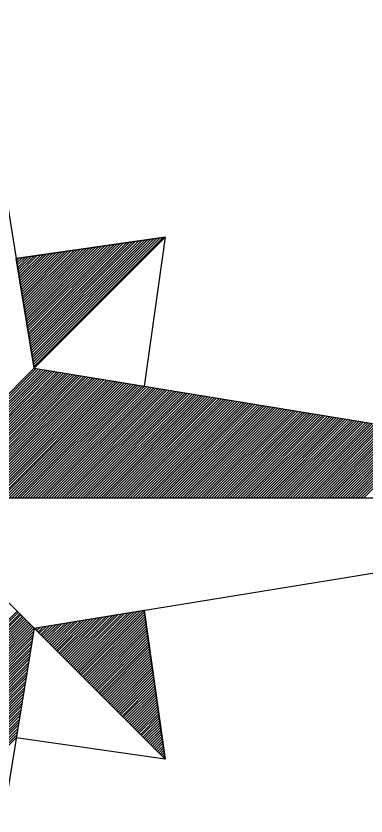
# Model space of a CAD drawing. Extents: x 576692 to 577659, y 273254 to 273799.
# Drawn here: x 577254.7 to 577257.11, y 273526.24 to 273531.76 of the extents above; entities that cross this region are included whole.
import ezdxf

# ---------------------------------------------------------------- set-up
doc = ezdxf.new("R2010")
doc.units = 0
doc.layers.add('RAMI_UZMR_####_####_#', color=7, linetype='Continuous')

msp = doc.modelspace()

# ---------------------------------------------------------------- linework, layer by layer
at = {"layer": 'RAMI_UZMR_####_####_#'}
for p, q in [((577253.9257, 273534.8297), (577254.6985, 273530.0841)), ((577254.6985, 273530.0841), (577255.7265, 273530.2305)), ((577255.7265, 273530.2305), (577254.6985, 273530.0841)), ((577255.7265, 273530.2305), (577254.6985, 273530.0841)), ((577254.6985, 273530.0841), (577255.7265, 273530.2305)), ((577254.7841, 273529.5545), (577255.4161, 273530.1865)), ((577254.7873, 273529.5393), (577255.4369, 273530.1897)), ((577254.7897, 273529.5241), (577255.4585, 273530.1921)), ((577254.7921, 273529.5081), (577255.4793, 273530.1953)), ((577254.7945, 273529.4921), (577255.5009, 273530.1985)), ((577254.7969, 273529.4769), (577255.5217, 273530.2017)), ((577254.8001, 273529.4617), (577255.5433, 273530.2041)), ((577254.8025, 273529.4457), (577255.5641, 273530.2073)), ((577254.8049, 273529.4305), (577255.5857, 273530.2105)), ((577254.8073, 273529.4145), (577255.6065, 273530.2137)), ((577254.8097, 273529.3993), (577255.6273, 273530.2169)), ((577254.8121, 273529.3833), (577255.6481, 273530.2193)), ((577254.8145, 273529.3681), (577255.6697, 273530.2225)), ((577254.8177, 273529.3529), (577255.6905, 273530.2257)), ((577254.8201, 273529.3369), (577255.7121, 273530.2289)), ((577254.8217, 273529.3257), (577255.7265, 273530.2305)), ((577255.7265, 273530.2305), (577254.8217, 273529.3257)), ((577255.7265, 273530.2305), (577255.5801, 273529.2025)), ((577254.7393, 273529.8353), (577255.0361, 273530.1321)), ((577254.7417, 273529.8193), (577255.0569, 273530.1353)), ((577254.7441, 273529.8041), (577255.0785, 273530.1385)), ((577254.7465, 273529.7881), (577255.0993, 273530.1409)), ((577254.7489, 273529.7729), (577255.1209, 273530.1441)), ((577254.7521, 273529.7569), (577255.1417, 273530.1473)), ((577254.7545, 273529.7417), (577255.1633, 273530.1497)), ((577254.7569, 273529.7257), (577255.1841, 273530.1529)), ((577254.7593, 273529.7105), (577255.2049, 273530.1561)), ((577254.7617, 273529.6953), (577255.2257, 273530.1593)), ((577254.7641, 273529.6793), (577255.2473, 273530.1625)), ((577254.7665, 273529.6633), (577255.2681, 273530.1657)), ((577254.7697, 273529.6481), (577255.2897, 273530.1681)), ((577254.7721, 273529.6329), (577255.3105, 273530.1713)), ((577254.7745, 273529.6169), (577255.3321, 273530.1745)), ((577254.7769, 273529.6017), (577255.3529, 273530.1769)), ((577254.7793, 273529.5857), (577255.3745, 273530.1801)), ((577254.7825, 273529.5705), (577255.3953, 273530.1833)), ((577254.6985, 273530.0841), (577254.8217, 273529.3257)), ((577254.8217, 273529.3257), (577254.6985, 273530.0841)), ((577254.7009, 273530.0681), (577254.7193, 273530.0873)), ((577254.7033, 273530.0529), (577254.7409, 273530.0897)), ((577254.7057, 273530.0377), (577254.7617, 273530.0929)), ((577254.7089, 273530.0217), (577254.7825, 273530.0961)), ((577254.7113, 273530.0065), (577254.8033, 273530.0985)), ((577254.7137, 273529.9905), (577254.8249, 273530.1017)), ((577254.7161, 273529.9753), (577254.8457, 273530.1049)), ((577254.7185, 273529.9593), (577254.8673, 273530.1081)), ((577254.7217, 273529.9441), (577254.8881, 273530.1113)), ((577254.7241, 273529.9289), (577254.9097, 273530.1145)), ((577254.7265, 273529.9129), (577254.9305, 273530.1169)), ((577254.7289, 273529.8969), (577254.9521, 273530.1201)), ((577254.7313, 273529.8817), (577254.9729, 273530.1233)), ((577254.7337, 273529.8657), (577254.9937, 273530.1257)), ((577254.7361, 273529.8505), (577255.0145, 273530.1289)), ((577253.9257, 273528.4297), (577254.8217, 273529.3257)), ((577253.9441, 273528.4297), (577254.8369, 273529.3233)), ((577253.9617, 273528.4297), (577254.8529, 273529.3209)), ((577253.9801, 273528.4297), (577254.8689, 273529.3177)), ((577253.9985, 273528.4297), (577254.8841, 273529.3161)), ((577254.0161, 273528.4297), (577254.8993, 273529.3129)), ((577254.0337, 273528.4297), (577254.9153, 273529.3105)), ((577254.0521, 273528.4297), (577254.9305, 273529.3081)), ((577254.0705, 273528.4297), (577254.9465, 273529.3057)), ((577254.0889, 273528.4297), (577254.9617, 273529.3033)), ((577254.8217, 273529.3257), (577260.3257, 273528.4297)), ((577254.1065, 273528.4297), (577254.9777, 273529.3001)), ((577254.1249, 273528.4297), (577254.9929, 273529.2977)), ((577254.1425, 273528.4297), (577255.0081, 273529.2953)), ((577254.1609, 273528.4297), (577255.0241, 273529.2929)), ((577254.1793, 273528.4297), (577255.0401, 273529.2905)), ((577254.1969, 273528.4297), (577255.0553, 273529.2881)), ((577254.2153, 273528.4297), (577255.0705, 273529.2857)), ((577254.2337, 273528.4297), (577255.0865, 273529.2825)), ((577254.2513, 273528.4297), (577255.1017, 273529.2801)), ((577254.2697, 273528.4297), (577255.1177, 273529.2777)), ((577254.2873, 273528.4297), (577255.1329, 273529.2753)), ((577254.3057, 273528.4297), (577255.1489, 273529.2729)), ((577254.3241, 273528.4297), (577255.1641, 273529.2697)), ((577254.3425, 273528.4297), (577255.1793, 273529.2673)), ((577254.3601, 273528.4297), (577255.1953, 273529.2649)), ((577254.3785, 273528.4297), (577255.2113, 273529.2625)), ((577254.3961, 273528.4297), (577255.2265, 273529.2601)), ((577254.4145, 273528.4297), (577255.2417, 273529.2577)), ((577254.4321, 273528.4297), (577255.2577, 273529.2553)), ((577254.4505, 273528.4297), (577255.2729, 273529.2521)), ((577254.4689, 273528.4297), (577255.2889, 273529.2497)), ((577254.4865, 273528.4297), (577255.3041, 273529.2473)), ((577254.5049, 273528.4297), (577255.3201, 273529.2449)), ((577254.5233, 273528.4297), (577255.3353, 273529.2425)), ((577254.5409, 273528.4297), (577255.3513, 273529.2401)), ((577254.5593, 273528.4297), (577255.3665, 273529.2377)), ((577254.5777, 273528.4297), (577255.3825, 273529.2345)), ((577254.5953, 273528.4297), (577255.3977, 273529.2321)), ((577254.6137, 273528.4297), (577255.4129, 273529.2297)), ((577254.6321, 273528.4297), (577255.4289, 273529.2273)), ((577254.6497, 273528.4297), (577255.4449, 273529.2249)), ((577254.6673, 273528.4297), (577255.4601, 273529.2217)), ((577254.6857, 273528.4297), (577255.4753, 273529.2193)), ((577254.7041, 273528.4297), (577255.4913, 273529.2169)), ((577254.7217, 273528.4297), (577255.5065, 273529.2145)), ((577254.7401, 273528.4297), (577255.5225, 273529.2121)), ((577254.7585, 273528.4297), (577255.5377, 273529.2089)), ((577254.7761, 273528.4297), (577255.5537, 273529.2065)), ((577254.7945, 273528.4297), (577255.5689, 273529.2041)), ((577254.8129, 273528.4297), (577255.5841, 273529.2017)), ((577254.8305, 273528.4297), (577255.6001, 273529.1993)), ((577254.8489, 273528.4297), (577255.6161, 273529.1961)), ((577254.8673, 273528.4297), (577255.6313, 273529.1937)), ((577254.8849, 273528.4297), (577255.6465, 273529.1913)), ((577254.9033, 273528.4297), (577255.6625, 273529.1889)), ((577254.9209, 273528.4297), (577255.6777, 273529.1865)), ((577254.9393, 273528.4297), (577255.6937, 273529.1841)), ((577254.9577, 273528.4297), (577255.7089, 273529.1817)), ((577254.9753, 273528.4297), (577255.7249, 273529.1785)), ((577254.9937, 273528.4297), (577255.7401, 273529.1761)), ((577255.0121, 273528.4297), (577255.7553, 273529.1737)), ((577255.0297, 273528.4297), (577255.7713, 273529.1713)), ((577255.0481, 273528.4297), (577255.7873, 273529.1689)), ((577255.0657, 273528.4297), (577255.8025, 273529.1657)), ((577255.0841, 273528.4297), (577255.8177, 273529.1641)), ((577255.1025, 273528.4297), (577255.8337, 273529.1609)), ((577255.1201, 273528.4297), (577255.8489, 273529.1585)), ((577255.1385, 273528.4297), (577255.8649, 273529.1561)), ((577255.1569, 273528.4297), (577255.8801, 273529.1537)), ((577255.1745, 273528.4297), (577255.8961, 273529.1513)), ((577255.1929, 273528.4297), (577255.9113, 273529.1481)), ((577255.2113, 273528.4297), (577255.9273, 273529.1457)), ((577255.2289, 273528.4297), (577255.9425, 273529.1433)), ((577255.2473, 273528.4297), (577255.9585, 273529.1409)), ((577255.2657, 273528.4297), (577255.9737, 273529.1385)), ((577255.2833, 273528.4297), (577255.9889, 273529.1361)), ((577255.3009, 273528.4297), (577256.0049, 273529.1337)), ((577255.3193, 273528.4297), (577256.0209, 273529.1305)), ((577255.3377, 273528.4297), (577256.0361, 273529.1281)), ((577255.3553, 273528.4297), (577256.0513, 273529.1257)), ((577255.3737, 273528.4297), (577256.0673, 273529.1233)), ((577255.3921, 273528.4297), (577256.0825, 273529.1209)), ((577255.4097, 273528.4297), (577256.0985, 273529.1177)), ((577255.4281, 273528.4297), (577256.1137, 273529.1153)), ((577255.4465, 273528.4297), (577256.1297, 273529.1129)), ((577255.4641, 273528.4297), (577256.1449, 273529.1105)), ((577255.4825, 273528.4297), (577256.1601, 273529.1081)), ((577255.5009, 273528.4297), (577256.1761, 273529.1057)), ((577255.5185, 273528.4297), (577256.1921, 273529.1033)), ((577255.5369, 273528.4297), (577256.2073, 273529.1001)), ((577255.5545, 273528.4297), (577256.2225, 273529.0977)), ((577255.5729, 273528.4297), (577256.2385, 273529.0953)), ((577255.5913, 273528.4297), (577256.2537, 273529.0929)), ((577255.6089, 273528.4297), (577256.2697, 273529.0905)), ((577255.6273, 273528.4297), (577256.2849, 273529.0873)), ((577255.6457, 273528.4297), (577256.3009, 273529.0849)), ((577255.6633, 273528.4297), (577256.3161, 273529.0825)), ((577255.6817, 273528.4297), (577256.3313, 273529.0801)), ((577255.6993, 273528.4297), (577256.3473, 273529.0777)), ((577255.7177, 273528.4297), (577256.3633, 273529.0745)), ((577255.7361, 273528.4297), (577256.3785, 273529.0721)), ((577255.7537, 273528.4297), (577256.3937, 273529.0697)), ((577255.7721, 273528.4297), (577256.4097, 273529.0673)), ((577255.7905, 273528.4297), (577256.4249, 273529.0649)), ((577255.8081, 273528.4297), (577256.4409, 273529.0625)), ((577255.8265, 273528.4297), (577256.4561, 273529.0601)), ((577255.8449, 273528.4297), (577256.4721, 273529.0569)), ((577255.8625, 273528.4297), (577256.4873, 273529.0545)), ((577255.8809, 273528.4297), (577256.5033, 273529.0521)), ((577255.8993, 273528.4297), (577256.5185, 273529.0497)), ((577255.9169, 273528.4297), (577256.5345, 273529.0473)), ((577255.9345, 273528.4297), (577256.5497, 273529.0441)), ((577255.9529, 273528.4297), (577256.5649, 273529.0417)), ((577255.9713, 273528.4297), (577256.5809, 273529.0393)), ((577255.9889, 273528.4297), (577256.5969, 273529.0369)), ((577256.0073, 273528.4297), (577256.6121, 273529.0345)), ((577256.0257, 273528.4297), (577256.6273, 273529.0321)), ((577256.0433, 273528.4297), (577256.6433, 273529.0297)), ((577256.0617, 273528.4297), (577256.6585, 273529.0265)), ((577256.0801, 273528.4297), (577256.6745, 273529.0241)), ((577256.0977, 273528.4297), (577256.6897, 273529.0217)), ((577256.1161, 273528.4297), (577256.7057, 273529.0193)), ((577256.1345, 273528.4297), (577256.7209, 273529.0169)), ((577256.1521, 273528.4297), (577256.7361, 273529.0137)), ((577256.1705, 273528.4297), (577256.7521, 273529.0121)), ((577256.1881, 273528.4297), (577256.7681, 273529.0089)), ((577256.2065, 273528.4297), (577256.7833, 273529.0065)), ((577256.2241, 273528.4297), (577256.7985, 273529.0041)), ((577256.2425, 273528.4297), (577256.8145, 273529.0017)), ((577256.2609, 273528.4297), (577256.8297, 273528.9993)), ((577256.2793, 273528.4297), (577256.8457, 273528.9961)), ((577256.2969, 273528.4297), (577256.8609, 273528.9937)), ((577256.3153, 273528.4297), (577256.8769, 273528.9913)), ((577256.3329, 273528.4297), (577256.8921, 273528.9889)), ((577256.3513, 273528.4297), (577256.9073, 273528.9865)), ((577256.3697, 273528.4297), (577256.9233, 273528.9841)), ((577256.3873, 273528.4297), (577256.9393, 273528.9817)), ((577256.4057, 273528.4297), (577256.9545, 273528.9785)), ((577256.4241, 273528.4297), (577256.9697, 273528.9761)), ((577256.4417, 273528.4297), (577256.9857, 273528.9737)), ((577256.4601, 273528.4297), (577257.0009, 273528.9713)), ((577256.4777, 273528.4297), (577257.0169, 273528.9689)), ((577256.4961, 273528.4297), (577257.0321, 273528.9657)), ((577256.5145, 273528.4297), (577257.0481, 273528.9633)), ((577256.5329, 273528.4297), (577257.0633, 273528.9609)), ((577256.5505, 273528.4297), (577257.0793, 273528.9585)), ((577256.5681, 273528.4297), (577257.0945, 273528.9561)), ((577256.5865, 273528.4297), (577257.1105, 273528.9529)), ((577256.6049, 273528.4297), (577257.1257, 273528.9505)), ((577256.6225, 273528.4297), (577257.1409, 273528.9481)), ((577256.6409, 273528.4297), (577257.1569, 273528.9457)), ((577256.6593, 273528.4297), (577257.1729, 273528.9433)), ((577256.6769, 273528.4297), (577257.1881, 273528.9401)), ((577256.6953, 273528.4297), (577257.2033, 273528.9377)), ((577256.7137, 273528.4297), (577257.2193, 273528.9353)), ((577256.7313, 273528.4297), (577257.2345, 273528.9329)), ((577256.7497, 273528.4297), (577257.2505, 273528.9305)), ((577256.7681, 273528.4297), (577257.2657, 273528.9281)), ((577256.7857, 273528.4297), (577257.2817, 273528.9257)), ((577256.8041, 273528.4297), (577257.2969, 273528.9225)), ((577256.8217, 273528.4297), (577257.3121, 273528.9201)), ((577256.8401, 273528.4297), (577257.3281, 273528.9177)), ((577256.8577, 273528.4297), (577257.3441, 273528.9153)), ((577256.8761, 273528.4297), (577257.3593, 273528.9129)), ((577256.8945, 273528.4297), (577257.3745, 273528.9105)), ((577256.9121, 273528.4297), (577257.3905, 273528.9081)), ((577256.9305, 273528.4297), (577257.4057, 273528.9049)), ((577256.9489, 273528.4297), (577257.4217, 273528.9025)), ((577256.9665, 273528.4297), (577257.4369, 273528.9001)), ((577256.9849, 273528.4297), (577257.4529, 273528.8977)), ((577257.0033, 273528.4297), (577257.4681, 273528.8953)), ((577257.0209, 273528.4297), (577257.4833, 273528.8921)), ((577257.0393, 273528.4297), (577257.4993, 273528.8897)), ((577257.0577, 273528.4297), (577257.5153, 273528.8873)), ((577257.0753, 273528.4297), (577257.5305, 273528.8849)), ((577257.0937, 273528.4297), (577257.5457, 273528.8825)), ((577260.3257, 273528.4297), (577253.9257, 273528.4297)), ((577260.3257, 273528.4297), (577253.9257, 273528.4297)), ((577253.9257, 273528.4297), (577254.8217, 273527.5337)), ((577253.9257, 273528.4297), (577254.8217, 273527.5337)), ((577254.8217, 273527.5337), (577260.3257, 273528.4297)), ((577253.9257, 273526.8729), (577254.7041, 273527.6513)), ((577254.8217, 273527.5337), (577255.5801, 273527.6569)), ((577255.1113, 273527.2441), (577255.5129, 273527.6465)), ((577255.1201, 273527.2353), (577255.5345, 273527.6497)), ((577255.1297, 273527.2265), (577255.5561, 273527.6537)), ((577255.1385, 273527.2177), (577255.5777, 273527.6569)), ((577255.7265, 273526.6289), (577255.5801, 273527.6569)), ((577255.5801, 273527.6569), (577255.7265, 273526.6289)), ((577253.9257, 273526.8545), (577254.7137, 273527.6425)), ((577253.9257, 273526.8361), (577254.7225, 273527.6329)), ((577253.9257, 273526.8185), (577254.7313, 273527.6241)), ((577253.9257, 273526.8001), (577254.7409, 273527.6153)), ((577253.9257, 273526.7825), (577254.7497, 273527.6057)), ((577253.9257, 273526.7641), (577254.7585, 273527.5969)), ((577254.9753, 273527.3801), (577255.1889, 273527.5937)), ((577254.9841, 273527.3713), (577255.2105, 273527.5969)), ((577254.9937, 273527.3625), (577255.2321, 273527.6009)), ((577255.0025, 273527.3529), (577255.2537, 273527.6041)), ((577255.0113, 273527.3441), (577255.2753, 273527.6073)), ((577255.0209, 273527.3353), (577255.2969, 273527.6113)), ((577255.0297, 273527.3257), (577255.3185, 273527.6145)), ((577255.0385, 273527.3169), (577255.3401, 273527.6185)), ((577255.0481, 273527.3081), (577255.3617, 273527.6217)), ((577255.0569, 273527.2985), (577255.3833, 273527.6249)), ((577255.0657, 273527.2897), (577255.4049, 273527.6289)), ((577255.0753, 273527.2809), (577255.4265, 273527.6321)), ((577255.0841, 273527.2713), (577255.4481, 273527.6361)), ((577255.0929, 273527.2625), (577255.4697, 273527.6393)), ((577255.1025, 273527.2537), (577255.4913, 273527.6425)), ((577255.1473, 273527.2081), (577255.5817, 273527.6425)), ((577255.1569, 273527.1993), (577255.5841, 273527.6273)), ((577255.1657, 273527.1905), (577255.5865, 273527.6113)), ((577255.1745, 273527.1809), (577255.5889, 273527.5953)), ((577253.9257, 273526.7457), (577254.7681, 273527.5881)), ((577253.9257, 273526.7273), (577254.7769, 273527.5785)), ((577253.9257, 273526.7097), (577254.7857, 273527.5697)), ((577253.9257, 273526.6913), (577254.7953, 273527.5609)), ((577253.9257, 273526.6737), (577254.8041, 273527.5513)), ((577253.9257, 273526.6553), (577254.8129, 273527.5425)), ((577254.8305, 273527.5249), (577254.8433, 273527.5369)), ((577254.8401, 273527.5161), (577254.8641, 273527.5409)), ((577254.8489, 273527.5065), (577254.8865, 273527.5441)), ((577254.8577, 273527.4977), (577254.9073, 273527.5481)), ((577254.8673, 273527.4889), (577254.9297, 273527.5513)), ((577254.8761, 273527.4801), (577254.9505, 273527.5545)), ((577254.8849, 273527.4713), (577254.9729, 273527.5585)), ((577254.8945, 273527.4617), (577254.9937, 273527.5617)), ((577254.9033, 273527.4529), (577255.0161, 273527.5657)), ((577254.9121, 273527.4441), (577255.0377, 273527.5689)), ((577254.9209, 273527.4345), (577255.0593, 273527.5721)), ((577254.9297, 273527.4257), (577255.0809, 273527.5761)), ((577254.9393, 273527.4169), (577255.1025, 273527.5793)), ((577254.9481, 273527.4073), (577255.1241, 273527.5833)), ((577254.9569, 273527.3985), (577255.1457, 273527.5865)), ((577254.9665, 273527.3889), (577255.1673, 273527.5897)), ((577255.1833, 273527.1721), (577255.5905, 273527.5793)), ((577255.1921, 273527.1633), (577255.5929, 273527.5633)), ((577255.2017, 273527.1537), (577255.5953, 273527.5481)), ((577254.8217, 273527.5337), (577253.9257, 273522.0297)), ((577253.9257, 273526.6377), (577254.8217, 273527.5329)), ((577253.9257, 273526.6193), (577254.8185, 273527.5113)), ((577253.9257, 273526.6009), (577254.8145, 273527.4905)), ((577255.7265, 273526.6289), (577254.8217, 273527.5337)), ((577255.2105, 273527.1449), (577255.5977, 273527.5321)), ((577255.2201, 273527.1361), (577255.6001, 273527.5161)), ((577255.2289, 273527.1265), (577255.6025, 273527.5001)), ((577255.2377, 273527.1177), (577255.6049, 273527.4841)), ((577253.9257, 273526.5833), (577254.8113, 273527.4681)), ((577253.9257, 273526.5649), (577254.8081, 273527.4465)), ((577255.2473, 273527.1089), (577255.6065, 273527.4681)), ((577255.2561, 273527.1001), (577255.6089, 273527.4529)), ((577255.2649, 273527.0905), (577255.6113, 273527.4369)), ((577253.9257, 273526.5465), (577254.8041, 273527.4249)), ((577253.9257, 273526.5289), (577254.8009, 273527.4033)), ((577253.9257, 273526.5105), (577254.7969, 273527.3817)), ((577255.2745, 273527.0817), (577255.6137, 273527.4209)), ((577255.2833, 273527.0729), (577255.6161, 273527.4057)), ((577255.2921, 273527.0633), (577255.6177, 273527.3897)), ((577255.3009, 273527.0545), (577255.6201, 273527.3737)), ((577253.9257, 273526.4921), (577254.7937, 273527.3601)), ((577253.9257, 273526.4745), (577254.7905, 273527.3385)), ((577253.9257, 273526.4561), (577254.7865, 273527.3169)), ((577255.3105, 273527.0457), (577255.6225, 273527.3577)), ((577255.3193, 273527.0361), (577255.6249, 273527.3417)), ((577255.3281, 273527.0273), (577255.6273, 273527.3257)), ((577253.9257, 273526.4377), (577254.7825, 273527.2953)), ((577253.9257, 273526.4201), (577254.7793, 273527.2737)), ((577255.3377, 273527.0185), (577255.6297, 273527.3097)), ((577255.3465, 273527.0089), (577255.6321, 273527.2945)), ((577255.3553, 273527.0001), (577255.6337, 273527.2785)), ((577255.3649, 273526.9913), (577255.6361, 273527.2625)), ((577253.9257, 273526.4025), (577254.7761, 273527.2521)), ((577253.9257, 273526.3841), (577254.7729, 273527.2305)), ((577253.9257, 273526.3657), (577254.7689, 273527.2089)), ((577255.3737, 273526.9817), (577255.6385, 273527.2473)), ((577255.3825, 273526.9729), (577255.6409, 273527.2313)), ((577255.3921, 273526.9641), (577255.6433, 273527.2153)), ((577253.9257, 273526.3473), (577254.7657, 273527.1873)), ((577253.9257, 273526.3297), (577254.7617, 273527.1657)), ((577255.4009, 273526.9545), (577255.6457, 273527.1993)), ((577255.4097, 273526.9457), (577255.6473, 273527.1833)), ((577255.4193, 273526.9369), (577255.6497, 273527.1673)), ((577255.4281, 273526.9273), (577255.6521, 273527.1521)), ((577253.9257, 273526.3113), (577254.7585, 273527.1441)), ((577253.9257, 273526.2937), (577254.7545, 273527.1225)), ((577253.9257, 273526.2753), (577254.7513, 273527.1009)), ((577255.4369, 273526.9185), (577255.6545, 273527.1361)), ((577255.4457, 273526.9097), (577255.6569, 273527.1201)), ((577255.4553, 273526.9001), (577255.6593, 273527.1041)), ((577253.9257, 273526.2569), (577254.7481, 273527.0793)), ((577253.9257, 273526.2393), (577254.7441, 273527.0577)), ((577255.4641, 273526.8913), (577255.6609, 273527.0881)), ((577255.4729, 273526.8825), (577255.6633, 273527.0729)), ((577255.4825, 273526.8729), (577255.6657, 273527.0569)), ((577255.4913, 273526.8641), (577255.6681, 273527.0409)), ((577253.9257, 273526.2209), (577254.7409, 273527.0361)), ((577253.9257, 273526.2025), (577254.7377, 273527.0137)), ((577253.9257, 273526.1849), (577254.7337, 273526.9929)), ((577255.5009, 273526.8553), (577255.6705, 273527.0249)), ((577255.5097, 273526.8465), (577255.6721, 273527.0089)), ((577255.5185, 273526.8377), (577255.6753, 273526.9937)), ((577253.9257, 273526.1665), (577254.7305, 273526.9705)), ((577253.9257, 273526.1489), (577254.7265, 273526.9497)), ((577255.5281, 273526.8281), (577255.6769, 273526.9777)), ((577255.5369, 273526.8193), (577255.6793, 273526.9617)), ((577255.5457, 273526.8105), (577255.6817, 273526.9457)), ((577255.5545, 273526.8009), (577255.6841, 273526.9305)), ((577253.9257, 273526.1305), (577254.7233, 273526.9281)), ((577253.9257, 273526.1121), (577254.7201, 273526.9065)), ((577253.9257, 273526.0945), (577254.7161, 273526.8849)), ((577255.5633, 273526.7921), (577255.6865, 273526.9145)), ((577255.5729, 273526.7833), (577255.6881, 273526.8985)), ((577255.5817, 273526.7737), (577255.6905, 273526.8825)), ((577253.9257, 273526.0761), (577254.7121, 273526.8633)), ((577253.9257, 273526.0577), (577254.7089, 273526.8409)), ((577253.9257, 273526.0401), (577254.7057, 273526.8193)), ((577255.5905, 273526.7649), (577255.6929, 273526.8665)), ((577255.6001, 273526.7561), (577255.6953, 273526.8505)), ((577255.6089, 273526.7465), (577255.6977, 273526.8345)), ((577255.6177, 273526.7377), (577255.6993, 273526.8193)), ((577253.9257, 273526.0217), (577254.7025, 273526.7977)), ((577253.9257, 273526.0041), (577254.6985, 273526.7761)), ((577255.7265, 273526.6289), (577254.6985, 273526.7761)), ((577255.6273, 273526.7289), (577255.7017, 273526.8033)), ((577255.6361, 273526.7193), (577255.7041, 273526.7873)), ((577255.6449, 273526.7105), (577255.7065, 273526.7721)), ((577255.6545, 273526.7017), (577255.7089, 273526.7561)), ((577255.6633, 273526.6921), (577255.7105, 273526.7401)), ((577255.6721, 273526.6833), (577255.7137, 273526.7241)), ((577255.6817, 273526.6745), (577255.7153, 273526.7081)), ((577255.6905, 273526.6649), (577255.7177, 273526.6929)), ((577255.6993, 273526.6561), (577255.7201, 273526.6769)), ((577255.7089, 273526.6473), (577255.7225, 273526.6609)), ((577255.7177, 273526.6377), (577255.7249, 273526.6449)), ((577255.7265, 273526.6289), (577255.7265, 273526.6289))]:
    msp.add_line(p, q, dxfattribs=at)

doc.saveas('drawing.dxf')
